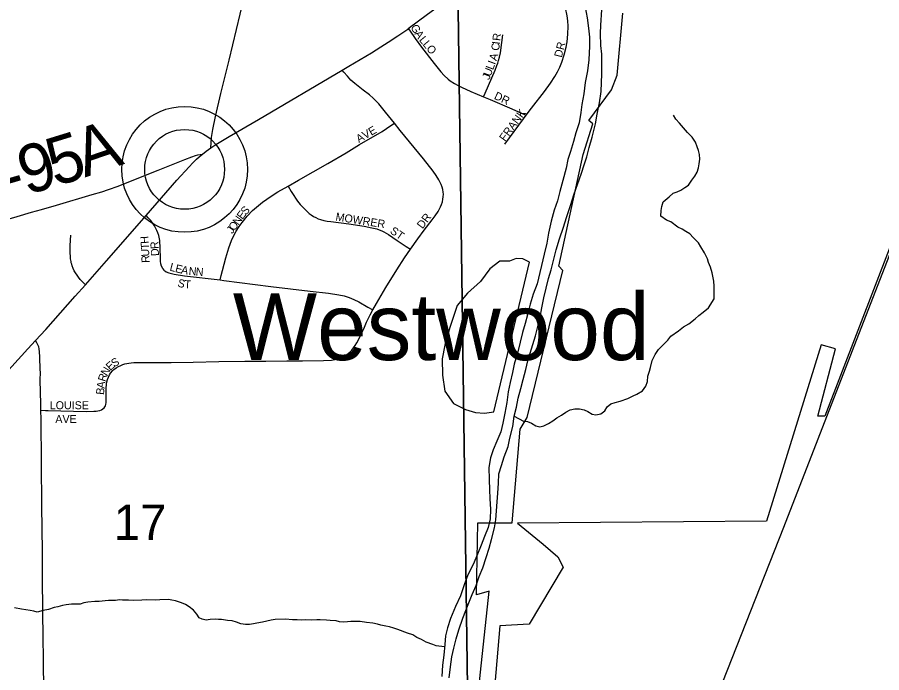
# Model space of a CAD drawing. Extents: x 1985906 to 2360102, y 891258 to 1222054.
# Drawn here: x 2117038 to 2122438, y 1010455 to 1014547 of the extents above; entities that cross this region are included whole.
import ezdxf

# ---------------------------------------------------------------- set-up
doc = ezdxf.new("R2010")
doc.units = 0
for name, color, linetype in [('GM_X_Corporation', 7, 'Continuous'), ('GM_X_County_Road', 7, 'Continuous'), ('GM_X_County_Road_Text', 7, 'Continuous'), ('GM_X_Major_River', 7, 'Continuous'), ('GM_X_Minor_Lake', 7, 'Continuous'), ('GM_X_Minor_River', 7, 'Continuous'), ('GM_X_Rail_Line', 7, 'Continuous'), ('GM_X_Section', 7, 'Continuous'), ('GM_X_Section_Text', 7, 'Continuous'), ('GM_X_Township_Road', 7, 'Continuous'), ('GM_X_Township_Subdivision', 7, 'Continuous'), ('GM_X_Township_Subdivision_Text', 7, 'Continuous'), ('GM_X_Unincorporated', 7, 'Continuous'), ('GM_X_Unincorporated_Location', 7, 'Continuous'), ('GM_X_Unincorporated_Text', 7, 'Continuous')]:
    doc.layers.add(name, color=color, linetype=linetype)

msp = doc.modelspace()

# ---------------------------------------------------------------- linework, layer by layer
at = {"layer": 'GM_X_Corporation'}
for points in [[(2119823, 1009446.2), (2119986.4, 1010965.1), (2119906.9, 1010942.4), (2119914.7, 1011391.8), (2120129.4, 1011391.3), (2120179.5, 1011974.8), (2120223.6, 1012048.4), (2120445.2, 1012966.1), (2120422.1, 1012994.1), (2120572.3, 1013691), (2120632.9, 1013882.5), (2120608.7, 1013902.1), (2120750.7, 1014093.9), (2120784.8, 1014185.1), (2120821, 1014572.9)], [(2122494.7, 1013126.8), (2122081.8, 1012056.4), (2122038.5, 1012056.2), (2122148.4, 1012476.3), (2122059.7, 1012501.2), (2121719, 1011401.1), (2120163.4, 1011389.8), (2120324.2, 1011257.2), (2120415.8, 1011178.6), (2120447.9, 1011114.9), (2120236.3, 1010758.4), (2120053.1, 1010747.8), (2119952.1, 1009583.4)]]:
    msp.add_lwpolyline(points, dxfattribs=at)
at = {"layer": 'GM_X_County_Road'}
for points in [[(2118248.4, 1013732.1), (2118250.4, 1013764.2), (2118252.5, 1013797.5), (2118259.9, 1013846.7), (2118276.7, 1013927.4), (2118310.3, 1014071.7), (2118361, 1014279.6), (2118430.5, 1014566.3), (2118478.4, 1014773.8)], [(2119480.4, 1014476.3), (2119601.3, 1014566.2), (2119760, 1014682.7), (2119772, 1014691.1)], [(2119067.4, 1014215.9), (2119110.2, 1014241), (2119251.9, 1014326), (2119308.8, 1014362.3), (2119355.5, 1014391.4), (2119415.8, 1014431.7), (2119477, 1014473.7), (2119480.4, 1014476.3)], [(2118248.4, 1013732.1), (2118278.3, 1013753), (2118362.5, 1013803.7), (2118544.5, 1013909.6), (2119067.4, 1014215.9)], [(2118194.9, 1013693.5), (2118217.4, 1013710.4), (2118248.4, 1013732.1)], [(2116988.5, 1013288.5), (2117037.7, 1013303), (2117128.1, 1013330), (2117189.4, 1013347.8), (2117282.9, 1013375.1), (2117506.2, 1013439.7), (2117566.8, 1013457.2), (2117607.2, 1013471.4), (2117668.3, 1013493.6), (2117734.3, 1013519.3), (2117917.7, 1013592.3), (2118085, 1013660.2), (2118128.2, 1013676.2), (2118152.3, 1013683.9), (2118167, 1013687.6), (2118194.9, 1013693.5)], [(2117844, 1013309.5), (2118034.5, 1013529.3), (2118111.8, 1013614.2), (2118134.5, 1013638), (2118145.4, 1013648.4), (2118158.5, 1013660.9), (2118174, 1013675.4), (2118194.9, 1013693.5)], [(2117463.6, 1012876.7), (2117594.7, 1013025.9), (2117831.4, 1013295), (2117844, 1013309.5)], [(2117153, 1012529), (2117215.9, 1012597.2), (2117400.8, 1012805.3), (2117463.6, 1012876.7)], [(2116943.9, 1012300.3), (2117104.9, 1012476.8), (2117153, 1012529)]]:
    msp.add_lwpolyline(points, dxfattribs=at)
at = {"layer": 'GM_X_Major_River'}
for points in [[(2119736, 1010422.8), (2119743.5, 1010492.9), (2119753.1, 1010555.1), (2119764.7, 1010609.2), (2119780.3, 1010667.4), (2119795.9, 1010723.6), (2119821.4, 1010795.9), (2119854.8, 1010880.2), (2119880.4, 1010942.5), (2119904, 1010998.8), (2119923.6, 1011055), (2119947.2, 1011109.2), (2119966.8, 1011175.5), (2119986.4, 1011233.7), (2120000, 1011285.8), (2120019.5, 1011360.1), (2120027.2, 1011410.2), (2120032.8, 1011466.3), (2120036.4, 1011522.4), (2120040, 1011576.5), (2120043.6, 1011638.6), (2120047.2, 1011696.7), (2120062.8, 1011748.9), (2120080.4, 1011803.1), (2120104, 1011867.3), (2120115.6, 1011919.5), (2120133.1, 1011991.7), (2120142.7, 1012057.8), (2120156.3, 1012112), (2120167.9, 1012168.2), (2120183.5, 1012230.4), (2120199.1, 1012286.5), (2120214.6, 1012348.7), (2120228.3, 1012402.9), (2120259.6, 1012503.2), (2120275.2, 1012557.4), (2120290.8, 1012617.6), (2120304.4, 1012675.8), (2120316, 1012734), (2120327.5, 1012796.1), (2120356.7, 1012916.5), (2120372.3, 1012970.7), (2120387.9, 1013028.8), (2120405.5, 1013095.1), (2120425, 1013163.3), (2120450.5, 1013237.6), (2120468.1, 1013297.8), (2120493.6, 1013372.1), (2120515.1, 1013438.3), (2120562.1, 1013574.8), (2120579.8, 1013625), (2120595.5, 1013675.2), (2120611.1, 1013733.4), (2120628.6, 1013799.6), (2120650, 1013881.8), (2120659.6, 1013942), (2120675.1, 1014012.2), (2120684.6, 1014084.3), (2120688.2, 1014140.4), (2120689.9, 1014192.5), (2120689, 1014316.7), (2120682.6, 1014370.7), (2120682.1, 1014444.8), (2120683.8, 1014498.8), (2120689.2, 1014592.9)], [(2120585, 1014610.2), (2120597.5, 1014544.2), (2120605.9, 1014478.2), (2120612.3, 1014422.2), (2120612.7, 1014366.2), (2120609.3, 1014282), (2120599.7, 1014211.9), (2120586.2, 1014139.7), (2120576.7, 1014069.5), (2120565.2, 1014003.3), (2120559.5, 1013953.2), (2120548, 1013887.1), (2120528.4, 1013824.9), (2120512.8, 1013770.7), (2120493.2, 1013708.5), (2120477.6, 1013658.3), (2120466, 1013604.1), (2120446.5, 1013527.9), (2120427, 1013459.7)], [(2120427, 1013459.7), (2120413.4, 1013401.5), (2120391.8, 1013343.2), (2120374.2, 1013275), (2120356.8, 1013198.8), (2120347.2, 1013136.7), (2120329.7, 1013068.5), (2120284.9, 1012883.9), (2120261.4, 1012817.7), (2120241.8, 1012755.4), (2120226.3, 1012689.2), (2120210.7, 1012635), (2120195.1, 1012578.9), (2120179.5, 1012518.7), (2120165.9, 1012458.5), (2120142.4, 1012382.2), (2120130.8, 1012330.1), (2120117.2, 1012267.9), (2120105.6, 1012207.7), (2120096.1, 1012141.6), (2120084.6, 1012075.4), (2120071, 1012013.2), (2120059.4, 1011959.1), (2120033.8, 1011900.8), (2120010.1, 1011846.6), (2119994.5, 1011796.4), (2119984.9, 1011736.3), (2119985.4, 1011662.2), (2119987.9, 1011596.1), (2119990.3, 1011542.1), (2119994.7, 1011474), (2119993.1, 1011415.9), (2119979.5, 1011361.8), (2119957.9, 1011305.5), (2119936.3, 1011251.3), (2119912.6, 1011195.1), (2119885.1, 1011130.8), (2119853.5, 1011066.5), (2119830, 1011004.2), (2119806.5, 1010936), (2119774.9, 1010867.6), (2119745.4, 1010793.3), (2119725.8, 1010735.1), (2119714.2, 1010685), (2119708.6, 1010630.9), (2119703, 1010564.7), (2119695.5, 1010502.6), (2119689.9, 1010432.5)]]:
    msp.add_lwpolyline(points, dxfattribs=at)
at = {"layer": 'GM_X_Minor_Lake'}
for points in [[(2120238, 1013017.7), (2120195.9, 1013039.4), (2120153.9, 1013041.1), (2120112, 1013024.8), (2120052, 1013024.3), (2119990.4, 1012975.8), (2119930.9, 1012897.3), (2119851.4, 1012824.6), (2119786, 1012748), (2119740.9, 1012609.5), (2119709.7, 1012501.1), (2119692.3, 1012414.9), (2119695, 1012312.8), (2119709.7, 1012212.8), (2119764.2, 1012135.1), (2119838.4, 1012097.6), (2119900.5, 1012080), (2119956.6, 1012076.5), (2120014.5, 1012082.9)], [(2120014.5, 1012082.9), (2120238, 1013017.7)]]:
    msp.add_lwpolyline(points, dxfattribs=at)
at = {"layer": 'GM_X_Minor_River'}
for points in [[(2120142.5, 1012056.5), (2120200, 1012025.9), (2120226.2, 1012024.3), (2120250.4, 1012012.6), (2120276.7, 1011996.9), (2120302.9, 1011989.2), (2120326.9, 1011995.5), (2120356.8, 1012012), (2120384.7, 1012028.4), (2120408.6, 1012046.8), (2120438.5, 1012063.2), (2120464.4, 1012081.6), (2120492.3, 1012096), (2120520.3, 1012102.4), (2120550.5, 1012102.8), (2120578.6, 1012097.2), (2120602.9, 1012085.4), (2120629.2, 1012069.8), (2120653.3, 1012066), (2120683.4, 1012070.5), (2120709.3, 1012090.9), (2120723, 1012115.1), (2120746.9, 1012133.5), (2120772.9, 1012141.9), (2120804.9, 1012150.3), (2120852.9, 1012167), (2120884.8, 1012183.4), (2120908.7, 1012193.8), (2120944.6, 1012214.3), (2120964.3, 1012244.7), (2120974, 1012272.9), (2120977.6, 1012307), (2120987.2, 1012337.2), (2120992.9, 1012361.4), (2121004.4, 1012403.7), (2121022, 1012442), (2121043.7, 1012472.4), (2121101.2, 1012531.3), (2121120.9, 1012555.6), (2121168.7, 1012590.4), (2121200.5, 1012614.9), (2121232.4, 1012633.3), (2121272.1, 1012664), (2121296, 1012684.3), (2121321.8, 1012706.7), (2121355.6, 1012733.3), (2121391, 1012789.9), (2121390.6, 1012820), (2121392, 1012868.1), (2121389.6, 1012900.2), (2121378.8, 1012952.2), (2121368.4, 1012986.1), (2121355.9, 1013016), (2121349.6, 1013040), (2121331, 1013075.9), (2121308.5, 1013113.7), (2121294.1, 1013139.6), (2121259.5, 1013171.2), (2121239.1, 1013195), (2121214.8, 1013210.7), (2121190.6, 1013224.5), (2121164.3, 1013236.1), (2121121.7, 1013269.7), (2121093.4, 1013281.3), (2121059, 1013304.9), (2121060.5, 1013341), (2121064.2, 1013365.2), (2121073.9, 1013395.4), (2121109.6, 1013425.9), (2121135.4, 1013448.4), (2121159.4, 1013456.7), (2121183.4, 1013467), (2121207.3, 1013485.4), (2121231.2, 1013499.8), (2121252.9, 1013530.1), (2121270.6, 1013554.4), (2121284.3, 1013580.7), (2121294, 1013606.9), (2121297.7, 1013633), (2121301.4, 1013661.2), (2121299, 1013691.2), (2121294.6, 1013715.2), (2121286.3, 1013739.2), (2121273.9, 1013767.1), (2121253.4, 1013798.9), (2121224.9, 1013828.6), (2121200.4, 1013856.4), (2121173.9, 1013886.1), (2121151.5, 1013911.9), (2121137.1, 1013935.8)], [(2119707.3, 1010615.9), (2119656, 1010622.7), (2119633.8, 1010630.5), (2119593.4, 1010646), (2119563.1, 1010661.6), (2119534.8, 1010675.3), (2119508.5, 1010691), (2119476.2, 1010702.6), (2119415.7, 1010725.8), (2119391.5, 1010733.5), (2119363.2, 1010741.2), (2119341.1, 1010744.9), (2119308.9, 1010752.5), (2119288.7, 1010758.2), (2119258.5, 1010763.8), (2119220.3, 1010769.4), (2119180.1, 1010774.8), (2119121.9, 1010774.1), (2119101.8, 1010771.8), (2119075.7, 1010771.4), (2119051.6, 1010773.1), (2119029.4, 1010778.8), (2118993.2, 1010780.4), (2118969.1, 1010784.1), (2118930.9, 1010785.6), (2118908.8, 1010785.3), (2118874.7, 1010782.8), (2118838.6, 1010784.3), (2118814.5, 1010784), (2118786.3, 1010785.6), (2118758.2, 1010785.3), (2118714, 1010788.7), (2118649.8, 1010787.8), (2118623.7, 1010783.5), (2118569.7, 1010770.7), (2118535.6, 1010764.2), (2118513.6, 1010759.9), (2118489.5, 1010755.6), (2118463.4, 1010755.3), (2118435.2, 1010760.9), (2118407, 1010770.5), (2118380.8, 1010778.2), (2118350.6, 1010781.8), (2118314.4, 1010787.4), (2118294.3, 1010787.1), (2118274.2, 1010788.8), (2118244.1, 1010786.4), (2118218.1, 1010784.1), (2118193.9, 1010789.8), (2118173.7, 1010797.5), (2118159.3, 1010821.4), (2118138.9, 1010845.2), (2118112.6, 1010866.9), (2118088.3, 1010880.6), (2118064, 1010892.3), (2118025.7, 1010903.9), (2118003.6, 1010907.6), (2117983.5, 1010911.3), (2117929.3, 1010910.6), (2117903.2, 1010908.2), (2117842.9, 1010909.4), (2117816.9, 1010907.1), (2117766.7, 1010906.4), (2117732.5, 1010908), (2117696.4, 1010907.5), (2117676.3, 1010909.2), (2117652.2, 1010906.9), (2117608, 1010906.3), (2117588, 1010904), (2117549.9, 1010899.5), (2117523.8, 1010899.2), (2117479.6, 1010894.6), (2117453.6, 1010892.2), (2117431.6, 1010883.9), (2117377.4, 1010883.2), (2117343.3, 1010878.7), (2117321.3, 1010874.4), (2117291.3, 1010866), (2117269.2, 1010861.7), (2117233.2, 1010849.2), (2117199.2, 1010842.7), (2117163.1, 1010834.2), (2117141, 1010839.9), (2117118.9, 1010843.6), (2117092.7, 1010847.3), (2117064.5, 1010852.9), (2117020.2, 1010860.4)]]:
    msp.add_lwpolyline(points, dxfattribs=at)
at = {"layer": 'GM_X_Rail_Line'}
for points in [[(2121825.6, 1011363.7), (2122471, 1013017.6), (2122692.8, 1013587.2), (2123109.1, 1014650.9)], [(2120298.3, 1007490.8), (2121825.6, 1011363.7)]]:
    msp.add_lwpolyline(points, dxfattribs=at)
at = {"layer": 'GM_X_Section'}
for points in [[(2114498.3, 1014780.1), (2119789.7, 1014747.1), (2119862.8, 1009456.5), (2114523.8, 1009415.2)], [(2119789.7, 1014747.1), (2125116.8, 1014766.3), (2125143.7, 1009493.4), (2119862.8, 1009456.5)]]:
    msp.add_lwpolyline(points, close=True, dxfattribs=at)
at = {"layer": 'GM_X_Township_Road'}
for points in [[(2117186.4, 1012093.9), (2117186.2, 1012134), (2117182.4, 1012281.7), (2117182.5, 1012331), (2117182, 1012346.5), (2117179.6, 1012428.1), (2117177.8, 1012457.7), (2117175.3, 1012477.3), (2117172.5, 1012489.4), (2117169.1, 1012498.5), (2117160.4, 1012515), (2117153, 1012529)], [(2117221.1, 1009225.8), (2117218.6, 1009296.5), (2117214.8, 1009427.3), (2117213.4, 1009525.7), (2117213, 1009624.1), (2117212.7, 1009657), (2117212.6, 1009673.4), (2117210.4, 1009837.4), (2117209.1, 1009952.1), (2117208.1, 1010067), (2117204.7, 1010362.3), (2117202.8, 1010510), (2117199.6, 1010706.5), (2117198.4, 1010805), (2117197.1, 1010903.4), (2117196.4, 1010985.4), (2117196.6, 1011100.2), (2117195.2, 1011215), (2117192.3, 1011493.9), (2117186.6, 1012035.5), (2117186.4, 1012093.9)]]:
    msp.add_lwpolyline(points, dxfattribs=at)
at = {"layer": 'GM_X_Township_Subdivision'}
for points in [[(2120217.9, 1013935.3), (2120251.4, 1013979), (2120331, 1014083.4), (2120369.4, 1014136.7), (2120396.5, 1014177.9), (2120413, 1014206.3), (2120427.7, 1014235.7), (2120440.1, 1014266.1), (2120455.2, 1014313), (2120467.2, 1014360.9), (2120472.5, 1014393.2), (2120477.2, 1014442.4), (2120478.8, 1014491.6), (2120477, 1014524.4), (2120472.8, 1014557), (2120463, 1014605.3), (2120450.2, 1014652.9), (2120434.6, 1014699.6), (2120381.3, 1014837.6), (2120357, 1014901.6), (2120340.3, 1014945.8), (2120334, 1014961.1)], [(2119480.4, 1014476.3), (2119487.9, 1014465.6), (2119524, 1014413.6), (2119562.8, 1014361.2), (2119642.3, 1014257.7), (2119683.7, 1014207.3), (2119705.7, 1014183.4), (2119729.6, 1014161.2), (2119742.4, 1014151.3), (2119769.8, 1014133.6), (2119791.9, 1014121), (2119813, 1014110.7), (2119872.4, 1014083.9), (2119950.5, 1014051.2)], [(2119950.5, 1014051.2), (2119960.3, 1014073.7), (2120023, 1014217.6), (2120033.7, 1014245.1), (2120040.2, 1014261.4), (2120044.6, 1014276.4), (2120051.1, 1014297.9), (2120056.7, 1014325.5), (2120065.3, 1014389.8), (2120071.5, 1014438)], [(2119394.5, 1013885.3), (2119338.2, 1013955.6), (2119296.2, 1014006), (2119262.3, 1014041.5), (2119237.6, 1014062.9), (2119198.6, 1014092.8), (2119146.7, 1014132.9), (2119122.4, 1014154.8), (2119100.3, 1014178.7), (2119078.2, 1014203.7), (2119067.4, 1014215.9)], [(2119950.5, 1014051.2), (2119992.5, 1014033.5), (2120127, 1013975.6), (2120189, 1013948.1), (2120217.9, 1013935.3)], [(2120083.9, 1013755.6), (2120201.4, 1013913.9), (2120217.9, 1013935.3)], [(2118730.5, 1013493.4), (2118794.1, 1013530.1), (2118979, 1013635.2), (2119091.8, 1013701.7), (2119176.2, 1013752), (2119317.4, 1013834.9), (2119372.2, 1013870.8), (2119394.5, 1013885.3)], [(2119494.4, 1013098.9), (2119540.1, 1013164.4), (2119579.2, 1013217.3), (2119629.5, 1013281.6), (2119648.6, 1013308.2), (2119666.5, 1013335.5), (2119682.4, 1013364.2), (2119688.9, 1013379.1), (2119693.8, 1013394.6), (2119697, 1013410.6), (2119699, 1013426.9), (2119699.9, 1013443.2), (2119699.3, 1013455.4), (2119696.6, 1013471.3), (2119692.2, 1013487), (2119686.4, 1013502.4), (2119672.2, 1013531.9), (2119655.7, 1013560.2), (2119637, 1013587), (2119575.1, 1013663.2), (2119430.3, 1013840.6), (2119394.5, 1013885.3)], [(2118305.2, 1012907.2), (2118311.7, 1012934.8), (2118319.3, 1012966.6), (2118340.4, 1013045.7), (2118359.9, 1013108.2), (2118377.1, 1013154.2), (2118390.7, 1013184), (2118406.4, 1013212.8), (2118424, 1013240.3), (2118443.5, 1013266.7), (2118475, 1013304.4), (2118508.6, 1013340.3), (2118532.6, 1013362.4), (2118571.2, 1013392.8), (2118624.9, 1013430.3), (2118666.4, 1013456.5), (2118730.5, 1013493.4)], [(2118730.5, 1013493.4), (2118749.2, 1013460.4), (2118765, 1013435.3), (2118777.3, 1013417.7), (2118789.6, 1013400), (2118805.6, 1013378.8), (2118837.9, 1013344.8), (2118861.8, 1013322.7), (2118874.6, 1013312.8), (2118888.1, 1013303.8), (2118902.4, 1013296.1), (2118917.2, 1013289.6), (2118932.6, 1013284.5), (2118953.2, 1013278), (2118974, 1013274.5), (2118996, 1013271.5), (2119108.5, 1013256.6), (2119204.8, 1013242.6), (2119252.7, 1013233.6), (2119284.3, 1013225.9), (2119299.6, 1013220.8), (2119314.6, 1013214.5), (2119329, 1013207.3), (2119356.9, 1013190.6), (2119410.7, 1013154.4), (2119467.8, 1013116.5), (2119494.4, 1013098.9)], [(2117958.7, 1012965.3), (2117948.2, 1012978.4), (2117940.2, 1012992.5), (2117935.8, 1013007.9), (2117933.6, 1013023.9), (2117932.4, 1013040.1), (2117931.3, 1013105.4), (2117928.1, 1013153.4), (2117922.2, 1013185), (2117917.3, 1013200.5), (2117911.1, 1013215.5), (2117896.4, 1013244.5), (2117887.6, 1013258.1), (2117872.1, 1013278.3), (2117856.5, 1013295.6), (2117844, 1013309.5)], [(2117463.6, 1012876.7), (2117432.1, 1012910.4), (2117420.8, 1012925), (2117411.9, 1012937.3), (2117402.9, 1012950.8), (2117394.8, 1012964.9), (2117388.4, 1012979.2), (2117382.1, 1012995), (2117378.4, 1013005.7), (2117375.9, 1013014.6), (2117374.2, 1013023.1), (2117371.7, 1013039.9), (2117370.1, 1013054.9), (2117369, 1013074.8), (2117368.7, 1013123.2), (2117373.8, 1013187)], [(2119259.9, 1012720.3), (2119281.9, 1012760.9), (2119341, 1012860.2), (2119409.3, 1012970.4), (2119456.7, 1013044.8), (2119494.4, 1013098.9)], [(2117958.7, 1012965.3), (2117969.2, 1012958.4), (2117984.1, 1012951.7), (2118001.4, 1012946.5), (2118018.7, 1012942.7), (2118083.9, 1012933.1), (2118305.2, 1012907.2)], [(2118305.2, 1012907.2), (2118329.1, 1012904.4), (2118623, 1012866.8), (2118868.3, 1012837.9), (2118982.7, 1012824), (2119047.8, 1012814.3), (2119079.8, 1012807.1), (2119111.2, 1012797.4), (2119141.6, 1012784.9), (2119170.9, 1012770.2), (2119228.2, 1012738.1), (2119259.9, 1012720.3)], [(2117581.5, 1012108), (2117586, 1012114.6), (2117589.5, 1012121.8), (2117591.6, 1012129.6), (2117593, 1012141.8), (2117593.2, 1012171.9), (2117593.3, 1012188.9), (2117593, 1012216.4), (2117592.9, 1012230.3), (2117595.5, 1012256.5), (2117598.6, 1012270.5), (2117602.3, 1012285.2), (2117607.6, 1012300.4), (2117614.5, 1012315), (2117620.1, 1012324.6), (2117635.1, 1012342.5), (2117641.4, 1012348.3), (2117656.8, 1012359), (2117670.3, 1012367.5), (2117684.6, 1012373.2), (2117698, 1012378.8), (2117709.8, 1012382.6), (2117722.1, 1012385.3), (2117736.2, 1012387.9), (2117750.8, 1012390), (2117765.9, 1012391.2), (2117781.5, 1012391.6), (2117828.3, 1012391.3), (2117906.4, 1012392), (2117922.9, 1012391.2), (2118000.3, 1012391.5), (2118136.1, 1012394), (2118297.5, 1012397.2), (2118460.8, 1012399.5), (2118591.3, 1012400.5), (2118721.9, 1012402.2), (2118820, 1012403), (2118951.1, 1012404.4), (2119000.2, 1012407.4), (2119032.6, 1012412.5), (2119048.4, 1012416.9), (2119063.6, 1012422.7), (2119077.8, 1012428.9), (2119090.9, 1012436.7), (2119104.8, 1012447.1), (2119117.8, 1012458.4), (2119128.2, 1012469.7), (2119139.5, 1012482.7), (2119149.9, 1012498.3), (2119159.5, 1012514.8), (2119174.2, 1012541.7), (2119207.2, 1012612), (2119220.3, 1012643.3), (2119242.8, 1012689), (2119259.9, 1012720.3)], [(2117186.4, 1012093.9), (2117215.6, 1012092.6), (2117231.3, 1012091.9), (2117390, 1012088.5), (2117469.9, 1012086.6), (2117515.7, 1012087.1), (2117531.3, 1012087.9), (2117542.3, 1012089.5), (2117554.1, 1012092.4), (2117564.7, 1012096.4), (2117573.8, 1012101.8), (2117581.5, 1012108)]]:
    msp.add_lwpolyline(points, dxfattribs=at)
at = {"layer": 'GM_X_Unincorporated'}
for radius in [392.8, 249]:
    msp.add_circle((2118083.9, 1013597.4), radius, dxfattribs=at)
at = {"layer": 'GM_X_Unincorporated_Location'}
msp.add_line((2118083.9, 1013597.4), (2118083.9, 1013597.4), dxfattribs=at)

# ---------------------------------------------------------------- texts
at = {"layer": 'GM_X_County_Road_Text'}
for s, rotation, p in [('A', 18.8961, (2117459.6, 1013546)), ('5', 17.0783, (2117274.4, 1013489)), ('9', 16.3353, (2117094.4, 1013436.2)), ('-', 16.3039, (2116977.1, 1013401.8))]:
    msp.add_text(s, height=300, rotation=rotation, dxfattribs=at).set_placement(p)
at = {"layer": 'GM_X_Section_Text'}
msp.add_text('17', height=221, rotation=0, dxfattribs=at).set_placement((2117641.3, 1011284))
at = {"layer": 'GM_X_Township_Subdivision_Text'}
for s, rotation, p in [('G', 301.1643, (2119493, 1014484.5)), ('A', 304.1268, (2119517.3, 1014444.5)), ('L', 309.611, (2119545.1, 1014403.9)), ('R', 82.9127, (2120055.3, 1014397.3)), ('L', 309.8002, (2119567.7, 1014376.6)), ('O', 309.8068, (2119590.2, 1014349.6)), ('C', 82.7063, (2120047.6, 1014336)), ('I', 82.9145, (2120052.6, 1014375.5)), ('DR', 75.9616, (2120439.6, 1014292.8)), ('A', 73.4427, (2120031.5, 1014272.1)), ('L', 69.2057, (2120009.9, 1014214.8)), ('I', 69.201, (2120022.4, 1014247.7)), ('J', 69.201, (2119986.5, 1014153.1)), ('U', 69.211, (2119994.3, 1014173.6)), ('DR', 334.8007, (2120012.5, 1014039.4)), ('FRANK', 53.6158, (2120084.7, 1013768)), ('AVE', 29.9797, (2119172.2, 1013761.9)), ('E', 53.2394, (2118444.9, 1013281.1)), ('S', 47.2898, (2118465.1, 1013308.2)), ('N', 54.7761, (2118419.7, 1013245.4)), ('MOWRER', 350.9798, (2119024.1, 1013279.1)), ('DR', 53.1257, (2119569.8, 1013222.6)), ('J', 54.7698, (2118381.6, 1013191.5)), ('O', 54.7792, (2118394.3, 1013209.5)), ('ST', 325.3092, (2119362.7, 1013202.7)), ('H', 93.4935, (2117859.6, 1013134.3)), ('T', 92.61, (2117861.3, 1013098.3)), ('R', 92.4658, (2117921.4, 1013101.2)), ('U', 92.6252, (2117863.3, 1013054.4)), ('R', 92.6114, (2117865.1, 1013014.8)), ('D', 92.9956, (2117923.7, 1013057.4)), ('L', 345.5165, (2117986.9, 1012966.4)), ('E', 345.5309, (2118021, 1012957.6)), ('A', 348.925, (2118058.3, 1012948.1)), ('N', 355.4153, (2118107.6, 1012938.8)), ('N', 355.607, (2118151.6, 1012935.3)), ('S', 345.6159, (2118036, 1012866.8)), ('T', 356.8287, (2118080.6, 1012856.4)), ('S', 31.5073, (2117643.5, 1012360.2)), ('N', 58.3503, (2117598.6, 1012303.5)), ('E', 42.1588, (2117619.3, 1012338.1)), ('R', 72.575, (2117588.1, 1012268.7)), ('A', 83.3291, (2117583.5, 1012227.4)), ('B', 83.6115, (2117579.1, 1012188.1)), ('LOUISE', 0, (2117240.9, 1012100)), ('AVE', 0, (2117276.1, 1012013.9))]:
    msp.add_text(s, height=50, rotation=rotation, dxfattribs=at).set_placement(p)
at = {"layer": 'GM_X_Unincorporated_Text'}
msp.add_text('Westwood', height=417, rotation=0, dxfattribs=at).set_placement((2118384.9, 1012407.1))

doc.saveas('drawing.dxf')
